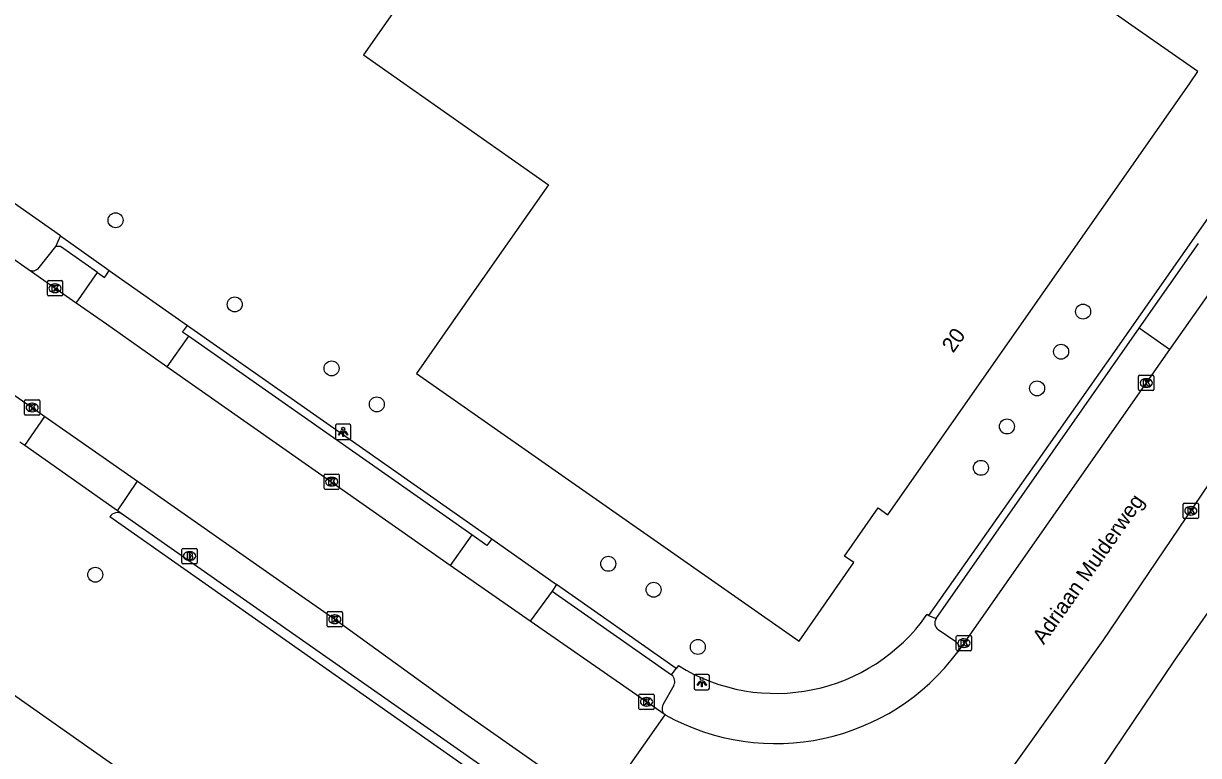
# Model space of a CAD drawing. Extents: x 155018 to 156648, y 383980 to 385733.
# Drawn here: x 155494.6 to 155571.4, y 384706 to 384753.9 of the extents above; entities that cross this region are included whole.
import ezdxf

# ---------------------------------------------------------------- set-up
doc = ezdxf.new("R2010")
doc.units = 0
for name, color, linetype in [('IMGEO_Berm_groen', 7, 'Continuous'), ('IMGEO_Boom', 7, 'Continuous'), ('IMGEO_Brandkraan', 7, 'Continuous'), ('IMGEO_Kolk', 7, 'Continuous'), ('IMGEO_Lichtpunt', 7, 'Continuous'), ('IMGEO_Openbare_ruimte_label', 7, 'Continuous'), ('IMGEO_Pand', 7, 'Continuous'), ('IMGEO_Pand_nummerreeks', 7, 'Continuous'), ('IMGEO_Parkeervlak_open', 7, 'Continuous'), ('IMGEO_Rijbaan_lokaal_gesloten', 7, 'Continuous'), ('IMGEO_Voetpad_open', 7, 'Continuous')]:
    doc.layers.add(name, color=color, linetype=linetype)

msp = doc.modelspace()

# ---------------------------------------------------------------- linework, layer by layer
at = {"layer": 'IMGEO_Berm_groen'}
msp.add_lwpolyline([(155581.396, 384728.861), (155569.829, 384712.251), (155561.724, 384700.24), (155548.597, 384690.515)], dxfattribs=at)
at = {"layer": 'IMGEO_Boom'}
for centre in [(155500.598, 384741.01), (155508.392, 384735.509), (155563.853, 384735.041), (155562.414, 384732.421), (155514.718, 384731.331), (155560.844, 384730.024), (155517.679, 384728.978), (155558.87, 384727.532), (155557.169, 384724.828), (155532.813, 384718.555), (155499.272, 384717.845), (155535.775, 384716.862), (155538.665, 384713.12)]:
    msp.add_circle(centre, 0.489, dxfattribs=at)
at = {"layer": 'IMGEO_Brandkraan'}
for p, q in [((155504.938, 384718.638), (155504.938, 384719.49)), ((155505.013, 384719.564), (155505.865, 384719.564)), ((155505.939, 384719.49), (155505.939, 384718.638)), ((155505.449, 384718.784), (155505.424, 384718.784)), ((155505.426, 384719.344), (155505.451, 384719.344)), ((155505.865, 384718.564), (155505.013, 384718.564))]:
    msp.add_line(p, q, dxfattribs=at)
for points in [[(155504.938, 384718.638), (155504.938, 384719.49)], [(155505.013, 384719.564), (155505.865, 384719.564)], [(155505.939, 384719.49), (155505.939, 384718.638)], [(155505.286, 384719.264), (155505.286, 384718.864), (155505.499, 384718.864)], [(155505.517, 384719.264), (155505.286, 384719.264)], [(155505.465, 384719.183), (155505.411, 384719.183), (155505.411, 384719.107)], [(155505.411, 384719.107), (155505.464, 384719.107)], [(155505.473, 384719.031), (155505.411, 384719.031), (155505.411, 384718.95)], [(155505.411, 384718.95), (155505.473, 384718.95)], [(155505.865, 384718.564), (155505.013, 384718.564)]]:
    msp.add_lwpolyline(points, dxfattribs=at)
for centre, radius, start, end in [((155505.015, 384719.488), 0.0765, 91.55205, 178.44795), ((155505.015, 384719.488), 0.0765, 91.55205, 178.44795), ((155505.863, 384719.488), 0.0765, 1.55205, 88.44795), ((155505.863, 384719.488), 0.0765, 1.55205, 88.44795), ((155505.015, 384718.64), 0.0765, 181.55205, 268.44795), ((155505.015, 384718.64), 0.0765, 181.55205, 268.44795), ((155505.466, 384719.145), 0.0379, 267.82845, 90.93552), ((155505.474, 384718.99), 0.0404, 269.87594, 90.50774), ((155505.505, 384719.115), 0.251, 268.66757, 293.53466), ((155505.521, 384719.119), 0.145, 59.4692, 91.53667), ((155505.546, 384719.166), 0.0922, 285.51372, 58.15012), ((155505.551, 384718.974), 0.105, 301.31148, 78.98903), ((155505.863, 384718.64), 0.0765, 271.55205, 358.44795), ((155505.863, 384718.64), 0.0765, 271.55205, 358.44795)]:
    msp.add_arc(centre, radius, start, end, dxfattribs=at)
for centre, major_axis, ratio, start_param, end_param in [((155505.425, 384719.064), (-0.387, 0.002), 0.722429, 4.712389, 7.853982), ((155505.45, 384719.064), (-0.39, 0.002), 0.717154, 1.570796, 4.712389)]:
    msp.add_ellipse(centre, major_axis=major_axis, ratio=ratio, start_param=start_param, end_param=end_param, dxfattribs=at)
at = {"layer": 'IMGEO_Kolk'}
for p, q in [((155496.215, 384737.067), (155497.067, 384737.067)), ((155496.14, 384736.141), (155496.14, 384736.993)), ((155496.628, 384736.847), (155496.653, 384736.847)), ((155497.141, 384736.993), (155497.141, 384736.141)), ((155497.067, 384736.067), (155496.215, 384736.067)), ((155496.651, 384736.287), (155496.626, 384736.287)), ((155567.48, 384729.95), (155567.48, 384730.802)), ((155567.555, 384730.876), (155568.407, 384730.876)), ((155567.968, 384730.656), (155567.993, 384730.656)), ((155568.481, 384730.802), (155568.481, 384729.95)), ((155568.407, 384729.876), (155567.555, 384729.876)), ((155567.991, 384730.096), (155567.966, 384730.096)), ((155494.646, 384728.345), (155494.646, 384729.197)), ((155494.721, 384729.271), (155495.573, 384729.271)), ((155495.134, 384729.051), (155495.159, 384729.051)), ((155495.647, 384729.197), (155495.647, 384728.345)), ((155495.573, 384728.271), (155494.721, 384728.271)), ((155495.157, 384728.491), (155495.132, 384728.491)), ((155514.227, 384723.497), (155514.227, 384724.349)), ((155514.302, 384724.423), (155515.154, 384724.423)), ((155514.715, 384724.203), (155514.74, 384724.203)), ((155515.228, 384724.349), (155515.228, 384723.497)), ((155515.154, 384723.423), (155514.302, 384723.423)), ((155514.738, 384723.643), (155514.713, 384723.643)), ((155570.466, 384722.518), (155571.318, 384722.518)), ((155570.391, 384721.592), (155570.391, 384722.444)), ((155570.902, 384721.738), (155570.877, 384721.738)), ((155570.879, 384722.298), (155570.904, 384722.298)), ((155571.392, 384722.444), (155571.392, 384721.592)), ((155571.318, 384721.518), (155570.466, 384721.518)), ((155514.431, 384714.506), (155514.431, 384715.358)), ((155514.506, 384715.432), (155515.358, 384715.432)), ((155514.919, 384715.212), (155514.944, 384715.212)), ((155515.432, 384715.358), (155515.432, 384714.506)), ((155515.358, 384714.432), (155514.506, 384714.432)), ((155514.942, 384714.652), (155514.917, 384714.652)), ((155555.563, 384712.944), (155555.563, 384713.796)), ((155555.638, 384713.87), (155556.49, 384713.87)), ((155556.051, 384713.65), (155556.076, 384713.65)), ((155556.564, 384713.796), (155556.564, 384712.944)), ((155556.49, 384712.87), (155555.638, 384712.87)), ((155556.074, 384713.09), (155556.049, 384713.09)), ((155534.81, 384709.108), (155534.81, 384709.96)), ((155534.885, 384710.034), (155535.737, 384710.034)), ((155535.298, 384709.814), (155535.323, 384709.814)), ((155535.811, 384709.96), (155535.811, 384709.108)), ((155535.737, 384709.034), (155534.885, 384709.034)), ((155535.321, 384709.254), (155535.296, 384709.254))]:
    msp.add_line(p, q, dxfattribs=at)
for points in [[(155496.215, 384737.067), (155497.067, 384737.067)], [(155496.14, 384736.141), (155496.14, 384736.993)], [(155496.461, 384736.767), (155496.584, 384736.767), (155496.584, 384736.616), (155496.714, 384736.767), (155496.878, 384736.767), (155496.732, 384736.616), (155496.885, 384736.367), (155496.733, 384736.367), (155496.648, 384736.531), (155496.584, 384736.464), (155496.584, 384736.367), (155496.461, 384736.367), (155496.461, 384736.767)], [(155497.141, 384736.993), (155497.141, 384736.141)], [(155497.067, 384736.067), (155496.215, 384736.067)], [(155567.48, 384729.95), (155567.48, 384730.802)], [(155567.555, 384730.876), (155568.407, 384730.876)], [(155567.801, 384730.576), (155567.924, 384730.576), (155567.924, 384730.425), (155568.054, 384730.576), (155568.218, 384730.576), (155568.072, 384730.425), (155568.225, 384730.176), (155568.073, 384730.176), (155567.988, 384730.34), (155567.924, 384730.273), (155567.924, 384730.176), (155567.801, 384730.176), (155567.801, 384730.576)], [(155568.481, 384730.802), (155568.481, 384729.95)], [(155568.407, 384729.876), (155567.555, 384729.876)], [(155494.646, 384728.345), (155494.646, 384729.197)], [(155494.721, 384729.271), (155495.573, 384729.271)], [(155494.967, 384728.971), (155495.09, 384728.971), (155495.09, 384728.82), (155495.22, 384728.971), (155495.384, 384728.971), (155495.238, 384728.82), (155495.391, 384728.571), (155495.239, 384728.571), (155495.154, 384728.735), (155495.09, 384728.668), (155495.09, 384728.571), (155494.967, 384728.571), (155494.967, 384728.971)], [(155495.647, 384729.197), (155495.647, 384728.345)], [(155495.573, 384728.271), (155494.721, 384728.271)], [(155514.227, 384723.497), (155514.227, 384724.349)], [(155514.302, 384724.423), (155515.154, 384724.423)], [(155514.548, 384724.123), (155514.671, 384724.123), (155514.671, 384723.972), (155514.801, 384724.123), (155514.965, 384724.123), (155514.819, 384723.972), (155514.972, 384723.723), (155514.82, 384723.723), (155514.735, 384723.887), (155514.671, 384723.82), (155514.671, 384723.723), (155514.548, 384723.723), (155514.548, 384724.123)], [(155515.228, 384724.349), (155515.228, 384723.497)], [(155515.154, 384723.423), (155514.302, 384723.423)], [(155570.466, 384722.518), (155571.318, 384722.518)], [(155570.391, 384721.592), (155570.391, 384722.444)], [(155570.712, 384722.218), (155570.835, 384722.218), (155570.835, 384722.067), (155570.965, 384722.218), (155571.129, 384722.218), (155570.983, 384722.067), (155571.136, 384721.818), (155570.984, 384721.818), (155570.899, 384721.982), (155570.835, 384721.915), (155570.835, 384721.818), (155570.712, 384721.818), (155570.712, 384722.218)], [(155571.392, 384722.444), (155571.392, 384721.592)], [(155571.318, 384721.518), (155570.466, 384721.518)], [(155514.431, 384714.506), (155514.431, 384715.358)], [(155514.506, 384715.432), (155515.358, 384715.432)], [(155514.752, 384715.132), (155514.875, 384715.132), (155514.875, 384714.981), (155515.005, 384715.132), (155515.169, 384715.132), (155515.023, 384714.981), (155515.176, 384714.732), (155515.024, 384714.732), (155514.939, 384714.896), (155514.875, 384714.829), (155514.875, 384714.732), (155514.752, 384714.732), (155514.752, 384715.132)], [(155515.432, 384715.358), (155515.432, 384714.506)], [(155515.358, 384714.432), (155514.506, 384714.432)], [(155555.563, 384712.944), (155555.563, 384713.796)], [(155555.638, 384713.87), (155556.49, 384713.87)], [(155555.884, 384713.57), (155556.007, 384713.57), (155556.007, 384713.419), (155556.137, 384713.57), (155556.301, 384713.57), (155556.155, 384713.419), (155556.308, 384713.17), (155556.156, 384713.17), (155556.071, 384713.334), (155556.007, 384713.267), (155556.007, 384713.17), (155555.884, 384713.17), (155555.884, 384713.57)], [(155556.564, 384713.796), (155556.564, 384712.944)], [(155556.49, 384712.87), (155555.638, 384712.87)], [(155534.81, 384709.108), (155534.81, 384709.96)], [(155534.885, 384710.034), (155535.737, 384710.034)], [(155535.131, 384709.734), (155535.254, 384709.734), (155535.254, 384709.583), (155535.384, 384709.734), (155535.548, 384709.734), (155535.402, 384709.583), (155535.555, 384709.334), (155535.403, 384709.334), (155535.318, 384709.498), (155535.254, 384709.431), (155535.254, 384709.334), (155535.131, 384709.334), (155535.131, 384709.734)], [(155535.811, 384709.96), (155535.811, 384709.108)], [(155535.737, 384709.034), (155534.885, 384709.034)]]:
    msp.add_lwpolyline(points, dxfattribs=at)
for centre, start, end in [((155496.217, 384736.991), 91.55205, 178.44795), ((155496.217, 384736.991), 91.55205, 178.44795), ((155497.065, 384736.991), 1.55205, 88.44795), ((155497.065, 384736.991), 1.55205, 88.44795), ((155496.217, 384736.143), 181.55205, 268.44795), ((155496.217, 384736.143), 181.55205, 268.44795), ((155497.065, 384736.143), 271.55205, 358.44795), ((155497.065, 384736.143), 271.55205, 358.44795), ((155567.557, 384730.8), 91.55205, 178.44795), ((155567.557, 384730.8), 91.55205, 178.44795), ((155568.405, 384730.8), 1.55205, 88.44795), ((155568.405, 384730.8), 1.55205, 88.44795), ((155567.557, 384729.952), 181.55205, 268.44795), ((155567.557, 384729.952), 181.55205, 268.44795), ((155568.405, 384729.952), 271.55205, 358.44795), ((155568.405, 384729.952), 271.55205, 358.44795), ((155494.723, 384729.195), 91.55205, 178.44795), ((155494.723, 384729.195), 91.55205, 178.44795), ((155495.571, 384729.195), 1.55205, 88.44795), ((155495.571, 384729.195), 1.55205, 88.44795), ((155494.723, 384728.347), 181.55205, 268.44795), ((155494.723, 384728.347), 181.55205, 268.44795), ((155495.571, 384728.347), 271.55205, 358.44795), ((155495.571, 384728.347), 271.55205, 358.44795), ((155514.304, 384724.347), 91.55205, 178.44795), ((155514.304, 384724.347), 91.55205, 178.44795), ((155515.152, 384724.347), 1.55205, 88.44795), ((155515.152, 384724.347), 1.55205, 88.44795), ((155514.304, 384723.499), 181.55205, 268.44795), ((155514.304, 384723.499), 181.55205, 268.44795), ((155515.152, 384723.499), 271.55205, 358.44795), ((155515.152, 384723.499), 271.55205, 358.44795), ((155570.468, 384722.442), 91.55205, 178.44795), ((155570.468, 384722.442), 91.55205, 178.44795), ((155571.316, 384722.442), 1.55205, 88.44795), ((155571.316, 384722.442), 1.55205, 88.44795), ((155570.468, 384721.594), 181.55205, 268.44795), ((155570.468, 384721.594), 181.55205, 268.44795), ((155571.316, 384721.594), 271.55205, 358.44795), ((155571.316, 384721.594), 271.55205, 358.44795), ((155514.508, 384715.356), 91.55205, 178.44795), ((155514.508, 384715.356), 91.55205, 178.44795), ((155515.356, 384715.356), 1.55205, 88.44795), ((155515.356, 384715.356), 1.55205, 88.44795), ((155514.508, 384714.508), 181.55205, 268.44795), ((155514.508, 384714.508), 181.55205, 268.44795), ((155515.356, 384714.508), 271.55205, 358.44795), ((155515.356, 384714.508), 271.55205, 358.44795), ((155555.64, 384713.794), 91.55205, 178.44795), ((155555.64, 384713.794), 91.55205, 178.44795), ((155556.488, 384713.794), 1.55205, 88.44795), ((155556.488, 384713.794), 1.55205, 88.44795), ((155555.64, 384712.946), 181.55205, 268.44795), ((155555.64, 384712.946), 181.55205, 268.44795), ((155556.488, 384712.946), 271.55205, 358.44795), ((155556.488, 384712.946), 271.55205, 358.44795), ((155534.887, 384709.958), 91.55205, 178.44795), ((155534.887, 384709.958), 91.55205, 178.44795), ((155535.735, 384709.958), 1.55205, 88.44795), ((155535.735, 384709.958), 1.55205, 88.44795), ((155534.887, 384709.11), 181.55205, 268.44795), ((155534.887, 384709.11), 181.55205, 268.44795), ((155535.735, 384709.11), 271.55205, 358.44795), ((155535.735, 384709.11), 271.55205, 358.44795)]:
    msp.add_arc(centre, 0.0765, start, end, dxfattribs=at)
for centre, major_axis, ratio, start_param, end_param in [((155496.627, 384736.567), (-0.387, 0.002), 0.722429, 4.712389, 7.853982), ((155496.652, 384736.567), (-0.39, 0.002), 0.717154, 1.570796, 4.712389), ((155567.967, 384730.376), (-0.387, 0.002), 0.722429, 4.712389, 7.853982), ((155567.992, 384730.376), (-0.39, 0.002), 0.717154, 1.570796, 4.712389), ((155495.133, 384728.771), (-0.387, 0.002), 0.722429, 4.712389, 7.853982), ((155495.158, 384728.771), (-0.39, 0.002), 0.717154, 1.570796, 4.712389), ((155514.714, 384723.923), (-0.387, 0.002), 0.722429, 4.712389, 7.853982), ((155514.739, 384723.923), (-0.39, 0.002), 0.717154, 1.570796, 4.712389), ((155570.878, 384722.018), (-0.387, 0.002), 0.722429, 4.712389, 7.853982), ((155570.903, 384722.018), (-0.39, 0.002), 0.717154, 1.570796, 4.712389), ((155514.918, 384714.932), (-0.387, 0.002), 0.722429, 4.712389, 7.853982), ((155514.943, 384714.932), (-0.39, 0.002), 0.717154, 1.570796, 4.712389), ((155556.05, 384713.37), (-0.387, 0.002), 0.722429, 4.712389, 7.853982), ((155556.075, 384713.37), (-0.39, 0.002), 0.717154, 1.570796, 4.712389), ((155535.297, 384709.534), (-0.387, 0.002), 0.722429, 4.712389, 7.853982), ((155535.322, 384709.534), (-0.39, 0.002), 0.717154, 1.570796, 4.712389)]:
    msp.add_ellipse(centre, major_axis=major_axis, ratio=ratio, start_param=start_param, end_param=end_param, dxfattribs=at)
at = {"layer": 'IMGEO_Lichtpunt'}
for p, q in [((155514.98, 384727.58), (155514.98, 384726.773)), ((155514.98, 384727.58), (155514.98, 384726.773)), ((155515.882, 384727.675), (155515.074, 384727.675)), ((155515.882, 384727.675), (155515.074, 384727.675)), ((155515.976, 384726.773), (155515.976, 384727.58)), ((155515.976, 384726.773), (155515.976, 384727.58)), ((155515.074, 384726.679), (155515.882, 384726.679)), ((155515.074, 384726.679), (155515.882, 384726.679)), ((155538.425, 384711.229), (155538.425, 384710.422)), ((155538.425, 384711.229), (155538.425, 384710.422)), ((155539.327, 384711.324), (155538.519, 384711.324)), ((155539.327, 384711.324), (155538.519, 384711.324)), ((155539.421, 384710.422), (155539.421, 384711.229)), ((155539.421, 384710.422), (155539.421, 384711.229)), ((155538.519, 384710.328), (155539.327, 384710.328)), ((155538.519, 384710.328), (155539.327, 384710.328))]:
    msp.add_line(p, q, dxfattribs=at)
for points in [[(155515.354, 384727.244), (155515.393, 384727.216), (155515.205, 384726.954), (155515.167, 384726.981), (155515.354, 384727.244)], [(155515.456, 384727.196), (155515.503, 384727.196), (155515.503, 384726.874), (155515.456, 384726.874), (155515.456, 384727.196)], [(155515.566, 384727.216), (155515.604, 384727.243), (155515.791, 384726.981), (155515.752, 384726.953), (155515.566, 384727.216)], [(155538.799, 384710.893), (155538.838, 384710.865), (155538.65, 384710.603), (155538.612, 384710.63), (155538.799, 384710.893)], [(155538.901, 384710.845), (155538.948, 384710.845), (155538.948, 384710.523), (155538.901, 384710.523), (155538.901, 384710.845)], [(155539.011, 384710.865), (155539.049, 384710.892), (155539.236, 384710.63), (155539.197, 384710.602), (155539.011, 384710.865)]]:
    msp.add_lwpolyline(points, dxfattribs=at)
for centre in [(155515.479, 384727.378), (155538.924, 384711.027)]:
    msp.add_circle(centre, 0.0994, dxfattribs=at)
for centre, start, end in [((155515.074, 384727.58), 90, 180), ((155515.074, 384727.58), 90, 180), ((155515.882, 384727.58), 0, 90), ((155515.882, 384727.58), 0, 90), ((155515.074, 384726.773), 180, 270), ((155515.074, 384726.773), 180, 270), ((155515.882, 384726.773), 270, 0), ((155515.882, 384726.773), 270, 360), ((155538.519, 384711.229), 90, 180), ((155538.519, 384711.229), 90, 180), ((155539.327, 384711.229), 0, 90), ((155539.327, 384711.229), 0, 90), ((155538.519, 384710.422), 180, 270), ((155538.519, 384710.422), 180, 270), ((155539.327, 384710.422), 270, 0), ((155539.327, 384710.422), 270, 360)]:
    msp.add_arc(centre, 0.0946, start, end, dxfattribs=at)
at = {"layer": 'IMGEO_Pand'}
for points in [[(155570.843, 384750), (155571.349, 384750.724), (155567.254, 384753.592), (155546.358, 384768.223), (155534.25, 384776.701), (155516.799, 384751.818), (155528.902, 384743.323), (155523.134, 384735.096), (155520.268, 384730.998), (155545.279, 384713.508), (155548.864, 384718.635), (155548.26, 384719.057), (155550.46, 384722.203), (155551.094, 384721.759), (155570.843, 384750)], [(155507.034, 384700.802), (155513.027, 384696.585), (155510.933, 384693.608), (155525.252, 384683.547), (155527.355, 384686.543), (155529.295, 384685.136), (155509.887, 384657.557), (155509.713, 384657.656), (155509.592, 384657.74), (155510.087, 384658.43), (155508.712, 384659.375), (155502.555, 384650.626), (155499.538, 384646.298), (155493.137, 384637.258), (155492.533, 384637.678), (155483.853, 384643.696), (155450.041, 384667.498), (155465.861, 384689.98), (155474.741, 384683.75), (155474.761, 384683.779), (155477.86, 384688.169), (155491.253, 384707.189), (155493.499, 384710.324), (155507.034, 384700.802)]]:
    msp.add_lwpolyline(points, dxfattribs=at)
at = {"layer": 'IMGEO_Parkeervlak_open'}
for points in [[(155494.661, 384726.284), (155494.336, 384726.513)], [(155501.024, 384721.806), (155500.731, 384722.012)]]:
    msp.add_lwpolyline(points, dxfattribs=at)
at = {"layer": 'IMGEO_Rijbaan_lokaal_gesloten'}
for points in [[(155494.889, 384737.794), (155477.483, 384750), (155467.973, 384756.67)], [(155573.395, 384738.09), (155569.504, 384732.554)], [(155498.033, 384735.598), (155494.889, 384737.794)], [(155484.418, 384736.312), (155493.017, 384730.222), (155495.147, 384728.77), (155495.98, 384728.187)], [(155503.953, 384731.434), (155500, 384734.221), (155498.033, 384735.598)], [(155569.504, 384732.554), (155555.663, 384712.8)], [(155558.339, 384703.973), (155565.165, 384713.55), (155573.586, 384725.999), (155578.096, 384732.463)], [(155522.484, 384718.454), (155503.953, 384731.434)], [(155495.98, 384728.187), (155500, 384725.371), (155502.025, 384723.953)], [(155502.025, 384723.953), (155511.334, 384717.433), (155514.931, 384714.931), (155523.214, 384708.948), (155532.257, 384702.606)], [(155527.702, 384714.814), (155522.484, 384718.454)], [(155536.523, 384708.689), (155527.702, 384714.814)], [(155532.257, 384702.606), (155536.523, 384708.689)]]:
    msp.add_lwpolyline(points, dxfattribs=at)
msp.add_arc((155543.753, 384721.638), 14.831, 240.82303, 323.42127, dxfattribs=at)
at = {"layer": 'IMGEO_Voetpad_open'}
for points in [[(155612.508, 384798.198), (155612.129, 384798.458), (155578.198, 384750), (155566.056, 384732.66), (155553.747, 384715.183), (155553.739, 384715.172)], [(155497.007, 384739.994), (155482.743, 384750), (155468.111, 384760.264)], [(155496.696, 384739.297), (155497.007, 384739.994)], [(155497.007, 384739.994), (155500, 384737.848), (155500.185, 384737.718)], [(155567.524, 384733.965), (155571.397, 384739.494)], [(155495.604, 384737.917), (155496.696, 384739.297)], [(155499.416, 384737.596), (155497.004, 384739.285), (155496.696, 384739.297)], [(155498.033, 384735.598), (155499.416, 384737.596)], [(155499.416, 384737.596), (155499.875, 384737.275), (155500, 384737.454), (155500.185, 384737.718)], [(155500.185, 384737.718), (155505.292, 384734.131)], [(155505.372, 384733.427), (155504.984, 384733.699), (155505.292, 384734.131)], [(155505.292, 384734.131), (155525.191, 384720.19)], [(155505.372, 384733.427), (155503.953, 384731.434)], [(155523.897, 384720.446), (155505.372, 384733.427)], [(155554.237, 384714.972), (155567.524, 384733.965)], [(155569.504, 384732.554), (155567.524, 384733.965)], [(155494.661, 384726.284), (155495.98, 384728.187)], [(155500.731, 384722.012), (155494.661, 384726.284)], [(155500.731, 384722.012), (155502.025, 384723.953)], [(155538.141, 384695.805), (155501.024, 384721.806)], [(155538.402, 384694.802), (155500.225, 384721.622)], [(155523.897, 384720.446), (155522.484, 384718.454)], [(155525.191, 384720.19), (155524.877, 384719.759), (155523.897, 384720.446)], [(155525.191, 384720.19), (155529.43, 384717.209)], [(155529.43, 384717.209), (155529.137, 384716.773)], [(155537.244, 384711.718), (155529.43, 384717.209)], [(155529.137, 384716.773), (155527.702, 384714.814)], [(155529.137, 384716.773), (155536.952, 384711.298)], [(155553.739, 384715.172), (155553.633, 384715.232)], [(155553.739, 384715.172), (155554.237, 384714.972)], [(155555.529, 384713.451), (155554.374, 384714.246)], [(155536.952, 384711.298), (155537.244, 384711.718)], [(155537.392, 384711.902), (155537.244, 384711.718)], [(155537.086, 384710.592), (155536.381, 384709.329)]]:
    msp.add_lwpolyline(points, dxfattribs=at)
for centre, radius, start, end in [((155495.181, 384738.236), 0.53, 236.56588, 322.956), ((155500.711, 384721.339), 0.562, 56.15715, 149.77971), ((155543.755, 384722.138), 12.053, 238.13281, 325.04147), ((155554.716, 384714.686), 0.558, 149.19152, 232.18118), ((155555.264, 384713.057), 0.474, 327.17372, 56.08858), ((155536.6, 384710.866), 0.558, 330.6238, 50.8702), ((155536.844, 384709.096), 0.519, 153.31268, 231.70701)]:
    msp.add_arc(centre, radius, start, end, dxfattribs=at)

# ---------------------------------------------------------------- texts
at = {"layer": 'IMGEO_Openbare_ruimte_label'}
msp.add_text('Adriaan Mulderweg', height=1, rotation=54.97513, dxfattribs=at).set_placement((155561.279, 384713.227))
at = {"layer": 'IMGEO_Pand_nummerreeks'}
msp.add_text('20', height=1, rotation=54.98676, dxfattribs=at).set_placement((155555.357, 384732.287))

doc.saveas('drawing.dxf')
